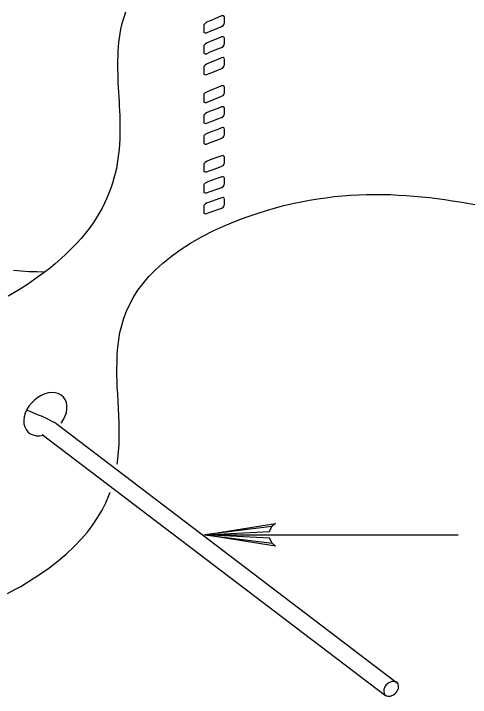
# Model space of a CAD drawing. Extents: x 638850 to 644908, y 297188 to 298900.
# Drawn here: x 638990.53 to 639021.7, y 297707.59 to 297754.22 of the extents above; entities that cross this region are included whole.
import ezdxf

# ---------------------------------------------------------------- set-up
doc = ezdxf.new("R2010")
doc.units = 0
for name, color, linetype in [('1', 7, 'Continuous'), ('16', 7, 'Continuous'), ('2', 7, 'Continuous'), ('7', 7, 'Continuous')]:
    doc.layers.add(name, color=color, linetype=linetype)

msp = doc.modelspace()

# ---------------------------------------------------------------- linework, layer by layer
at = {"layer": '1'}
for p, q in [((638993.417, 297726.291), (639016.727, 297708.569)), ((638992.483, 297725.519), (639015.907, 297707.711))]:
    msp.add_line(p, q, dxfattribs=at)
msp.add_lwpolyline([(639008.164, 297718.104), (639007.992, 297718.438), (639003.551, 297718.683), (639008.164, 297718.104), (639008.401, 297717.901), (639003.551, 297718.683), (639007.989, 297718.902), (639008.151, 297719.233), (639003.551, 297718.683), (639008.401, 297719.454), (639008.151, 297719.233)], dxfattribs=at)
msp.add_arc((638982.293, 297703.979), 24.931, 63.4998, 68.551, dxfattribs=at)
for centre, major_axis, start_param, end_param in [((638992.7, 297726.899), (-1.203, -1.196), 1.778078, 7.129333), ((639016.294, 297708.172), (-0.416, -0.414), 1.264481, 7.533439)]:
    msp.add_ellipse(centre, major_axis=major_axis, ratio=0.717222, start_param=start_param, end_param=end_param, dxfattribs=at)
at = {"layer": '16'}
for points in [[(639004.724, 297753.352), (639004.832, 297753.414), (639004.894, 297753.506), (639004.924, 297753.614), (639004.924, 297753.614), (639004.924, 297753.706), (639004.924, 297753.86), (639004.924, 297753.954), (639004.924, 297753.954), (639004.894, 297754.03), (639004.832, 297754.078), (639004.724, 297754.062), (639004.724, 297754.062), (639004.459, 297753.954), (639003.952, 297753.738), (639003.687, 297753.63), (639003.687, 297753.63), (639003.595, 297753.552), (639003.517, 297753.46), (639003.504, 297753.352), (639003.504, 297753.352), (639003.504, 297753.274), (639003.504, 297753.104), (639003.504, 297753.028), (639003.504, 297753.028), (639003.517, 297752.934), (639003.595, 297752.904), (639003.687, 297752.92), (639003.687, 297752.92), (639003.952, 297753.028), (639004.459, 297753.228), (639004.724, 297753.352), (639004.724, 297753.352), (639004.724, 297753.352)], [(639004.724, 297751.916), (639004.832, 297751.978), (639004.894, 297752.086), (639004.924, 297752.178), (639004.924, 297752.178), (639004.924, 297752.269), (639004.924, 297752.423), (639004.924, 297752.518), (639004.924, 297752.518), (639004.894, 297752.61), (639004.832, 297752.642), (639004.724, 297752.626), (639004.724, 297752.626), (639004.459, 297752.518), (639003.952, 297752.315), (639003.687, 297752.207), (639003.687, 297752.207), (639003.595, 297752.132), (639003.517, 297752.037), (639003.504, 297751.929), (639003.504, 297751.929), (639003.504, 297751.854), (639003.504, 297751.684), (639003.504, 297751.605), (639003.504, 297751.605), (639003.517, 297751.513), (639003.595, 297751.484), (639003.687, 297751.484), (639003.687, 297751.484), (639003.952, 297751.605), (639004.459, 297751.808), (639004.724, 297751.916), (639004.724, 297751.916), (639004.724, 297751.916)], [(639004.724, 297750.479), (639004.832, 297750.555), (639004.894, 297750.649), (639004.924, 297750.757), (639004.924, 297750.757), (639004.924, 297750.833), (639004.924, 297751.003), (639004.924, 297751.081), (639004.924, 297751.081), (639004.894, 297751.173), (639004.832, 297751.219), (639004.724, 297751.206), (639004.724, 297751.206), (639004.459, 297751.098), (639003.952, 297750.879), (639003.687, 297750.771), (639003.687, 297750.771), (639003.595, 297750.712), (639003.517, 297750.617), (639003.504, 297750.509), (639003.504, 297750.509), (639003.504, 297750.433), (639003.504, 297750.263), (639003.504, 297750.185), (639003.504, 297750.185), (639003.517, 297750.093), (639003.595, 297750.047), (639003.687, 297750.061), (639003.687, 297750.061), (639003.952, 297750.169), (639004.459, 297750.371), (639004.724, 297750.479), (639004.724, 297750.479), (639004.724, 297750.479)], [(639004.724, 297748.579), (639004.832, 297748.641), (639004.894, 297748.732), (639004.924, 297748.84), (639004.924, 297748.84), (639004.924, 297748.935), (639004.924, 297749.089), (639004.924, 297749.181), (639004.924, 297749.181), (639004.894, 297749.259), (639004.832, 297749.305), (639004.724, 297749.289), (639004.724, 297749.289), (639004.459, 297749.181), (639003.952, 297748.981), (639003.687, 297748.873), (639003.687, 297748.873), (639003.595, 297748.811), (639003.517, 297748.719), (639003.504, 297748.611), (639003.504, 297748.611), (639003.504, 297748.533), (639003.504, 297748.363), (639003.504, 297748.287), (639003.504, 297748.287), (639003.517, 297748.192), (639003.595, 297748.163), (639003.687, 297748.163), (639003.687, 297748.163), (639003.952, 297748.271), (639004.459, 297748.471), (639004.724, 297748.579), (639004.724, 297748.579), (639004.724, 297748.579)], [(639004.724, 297747.142), (639004.832, 297747.204), (639004.894, 297747.296), (639004.924, 297747.404), (639004.924, 297747.404), (639004.924, 297747.499), (639004.924, 297747.652), (639004.924, 297747.744), (639004.924, 297747.744), (639004.894, 297747.823), (639004.832, 297747.868), (639004.724, 297747.852), (639004.724, 297747.852), (639004.459, 297747.76), (639003.952, 297747.561), (639003.687, 297747.453), (639003.687, 297747.453), (639003.595, 297747.391), (639003.517, 297747.296), (639003.504, 297747.188), (639003.504, 297747.188), (639003.504, 297747.112), (639003.504, 297746.942), (639003.504, 297746.864), (639003.504, 297746.864), (639003.517, 297746.772), (639003.595, 297746.726), (639003.687, 297746.743), (639003.687, 297746.743), (639003.952, 297746.851), (639004.459, 297747.034), (639004.724, 297747.142), (639004.724, 297747.142), (639004.724, 297747.142)], [(639004.724, 297745.722), (639004.832, 297745.784), (639004.894, 297745.876), (639004.924, 297745.984), (639004.924, 297745.984), (639004.924, 297746.062), (639004.924, 297746.232), (639004.924, 297746.308), (639004.924, 297746.308), (639004.894, 297746.402), (639004.832, 297746.448), (639004.724, 297746.432), (639004.724, 297746.432), (639004.459, 297746.324), (639003.952, 297746.138), (639003.687, 297746.03), (639003.687, 297746.03), (639003.595, 297745.97), (639003.517, 297745.876), (639003.504, 297745.768), (639003.504, 297745.768), (639003.504, 297745.692), (639003.504, 297745.522), (639003.504, 297745.444), (639003.504, 297745.444), (639003.517, 297745.352), (639003.595, 297745.306), (639003.687, 297745.32), (639003.687, 297745.32), (639003.952, 297745.428), (639004.459, 297745.614), (639004.724, 297745.722), (639004.724, 297745.722), (639004.724, 297745.722)], [(639004.737, 297743.808), (639004.832, 297743.87), (639004.894, 297743.962), (639004.924, 297744.07), (639004.924, 297744.07), (639004.924, 297744.161), (639004.924, 297744.315), (639004.924, 297744.41), (639004.924, 297744.41), (639004.894, 297744.485), (639004.832, 297744.534), (639004.737, 297744.518), (639004.737, 297744.518), (639004.459, 297744.426), (639003.952, 297744.24), (639003.687, 297744.132), (639003.687, 297744.132), (639003.595, 297744.07), (639003.517, 297743.978), (639003.504, 297743.87), (639003.504, 297743.87), (639003.504, 297743.791), (639003.504, 297743.638), (639003.504, 297743.543), (639003.504, 297743.543), (639003.517, 297743.451), (639003.595, 297743.422), (639003.687, 297743.422), (639003.687, 297743.422), (639003.952, 297743.53), (639004.459, 297743.713), (639004.737, 297743.808), (639004.737, 297743.808), (639004.737, 297743.808)], [(639004.737, 297742.371), (639004.832, 297742.433), (639004.894, 297742.525), (639004.924, 297742.633), (639004.924, 297742.633), (639004.924, 297742.725), (639004.924, 297742.882), (639004.924, 297742.973), (639004.924, 297742.973), (639004.894, 297743.065), (639004.832, 297743.098), (639004.737, 297743.098), (639004.737, 297743.098), (639004.459, 297742.99), (639003.952, 297742.819), (639003.687, 297742.711), (639003.687, 297742.711), (639003.595, 297742.649), (639003.517, 297742.555), (639003.504, 297742.447), (639003.504, 297742.447), (639003.504, 297742.371), (639003.504, 297742.201), (639003.504, 297742.123), (639003.504, 297742.123), (639003.517, 297742.031), (639003.595, 297741.999), (639003.687, 297741.999), (639003.687, 297741.999), (639003.952, 297742.093), (639004.459, 297742.277), (639004.737, 297742.371), (639004.737, 297742.371), (639004.737, 297742.371)], [(639004.737, 297740.951), (639004.832, 297741.01), (639004.894, 297741.105), (639004.924, 297741.213), (639004.924, 297741.213), (639004.924, 297741.289), (639004.924, 297741.459), (639004.924, 297741.537), (639004.924, 297741.537), (639004.894, 297741.629), (639004.832, 297741.675), (639004.737, 297741.661), (639004.737, 297741.661), (639004.459, 297741.567), (639003.952, 297741.383), (639003.687, 297741.289), (639003.687, 297741.289), (639003.595, 297741.226), (639003.517, 297741.135), (639003.504, 297741.027), (639003.504, 297741.027), (639003.504, 297740.951), (639003.504, 297740.781), (639003.504, 297740.703), (639003.504, 297740.703), (639003.517, 297740.611), (639003.595, 297740.565), (639003.687, 297740.578), (639003.687, 297740.578), (639003.952, 297740.673), (639004.459, 297740.857), (639004.737, 297740.951), (639004.737, 297740.951), (639004.737, 297740.951)]]:
    msp.add_lwpolyline(points, dxfattribs=at)
at = {"layer": '2'}
for points in [[(638998.175, 297754.326), (638998.067, 297754.031), (638997.975, 297753.739), (638997.896, 297753.444), (638997.835, 297753.151), (638997.772, 297752.859), (638997.727, 297752.548), (638997.696, 297752.256), (638997.664, 297751.963), (638997.635, 297751.653), (638997.635, 297751.345), (638997.621, 297751.036), (638997.621, 297750.742), (638997.621, 297750.433), (638997.635, 297750.123), (638997.635, 297749.799), (638997.651, 297749.493), (638997.664, 297749.182), (638997.68, 297748.858), (638997.709, 297748.55), (638997.727, 297748.226), (638997.743, 297747.916), (638997.759, 297747.592), (638997.772, 297747.268), (638997.772, 297746.944), (638997.788, 297746.62), (638997.788, 297746.293), (638997.772, 297745.972), (638997.772, 297745.648), (638997.759, 297745.321), (638997.727, 297744.979), (638997.696, 297744.66), (638997.651, 297744.318), (638997.606, 297743.992), (638997.543, 297743.652), (638997.464, 297743.314), (638997.372, 297742.99), (638997.277, 297742.648), (638997.156, 297742.311), (638997.032, 297741.969), (638996.892, 297741.629), (638996.737, 297741.289), (638996.571, 297740.952), (638996.368, 297740.612), (638996.168, 297740.272), (638995.936, 297739.915), (638995.691, 297739.575), (638995.425, 297739.237), (638995.131, 297738.882), (638994.825, 297738.54), (638994.483, 297738.2), (638994.127, 297737.847), (638993.758, 297737.507), (638993.358, 297737.149), (638992.926, 297736.796), (638992.462, 297736.456), (638991.983, 297736.103), (638991.472, 297735.745), (638991.472, 297735.745), (638991.04, 297735.469), (638990.592, 297735.19), (638990.16, 297734.942)], [(638997.606, 297728.734), (638997.574, 297729.967), (638997.588, 297730.478), (638997.606, 297730.973), (638997.651, 297731.466), (638997.709, 297731.977), (638997.788, 297732.472), (638997.912, 297732.951), (638998.053, 297733.446), (638998.236, 297733.923), (638998.456, 297734.402), (638998.715, 297734.881), (638999.01, 297735.361), (638999.365, 297735.822), (638999.752, 297736.285), (639000.216, 297736.749), (639000.711, 297737.212), (639001.28, 297737.66), (639001.899, 297738.108), (639002.592, 297738.558), (639003.35, 297738.99), (639004.182, 297739.422), (639004.182, 297739.422), (639004.801, 297739.699), (639005.402, 297739.944), (639006.005, 297740.196), (639006.61, 297740.41), (639007.209, 297740.612), (639007.798, 297740.794), (639008.399, 297740.965), (639008.968, 297741.123), (639009.558, 297741.26), (639010.143, 297741.384), (639010.716, 297741.492), (639011.286, 297741.584), (639011.841, 297741.663), (639012.415, 297741.737), (639012.971, 297741.784), (639013.527, 297741.829), (639014.082, 297741.861), (639014.622, 297741.879), (639015.178, 297741.895), (639015.718, 297741.879), (639016.258, 297741.879), (639016.798, 297741.845), (639017.325, 297741.816), (639017.851, 297741.766), (639018.391, 297741.721), (639018.915, 297741.676), (639019.426, 297741.616), (639019.95, 297741.537), (639020.461, 297741.46), (639020.988, 297741.384), (639021.496, 297741.289), (639022.005, 297741.197)], [(638990.532, 297736.717), (638991.054, 297736.672), (638991.58, 297736.643), (638992.107, 297736.627), (638992.647, 297736.609), (638992.671, 297736.609)], [(638997.594, 297723.504), (638997.635, 297723.838), (638997.696, 297724.333), (638997.727, 297724.828), (638997.743, 297725.321), (638997.743, 297725.816), (638997.727, 297726.309), (638997.709, 297726.788), (638997.68, 297727.281), (638997.664, 297727.776), (638997.635, 297728.257), (638997.606, 297728.734)], [(638990.113, 297714.681), (638990.577, 297714.913), (638991.024, 297715.158), (638991.472, 297715.437), (638991.472, 297715.437), (638992.228, 297715.914), (638992.926, 297716.409), (638993.574, 297716.904), (638994.143, 297717.383), (638994.669, 297717.878), (638995.149, 297718.371), (638995.567, 297718.866), (638995.936, 297719.361), (638996.276, 297719.869), (638996.571, 297720.364), (638996.816, 297720.859), (638997.032, 297721.352), (638997.112, 297721.585)]]:
    msp.add_lwpolyline(points, dxfattribs=at)
at = {"layer": '7'}
msp.add_line((639003.551, 297718.683), (639020.873, 297718.683), dxfattribs=at)

doc.saveas('drawing.dxf')
